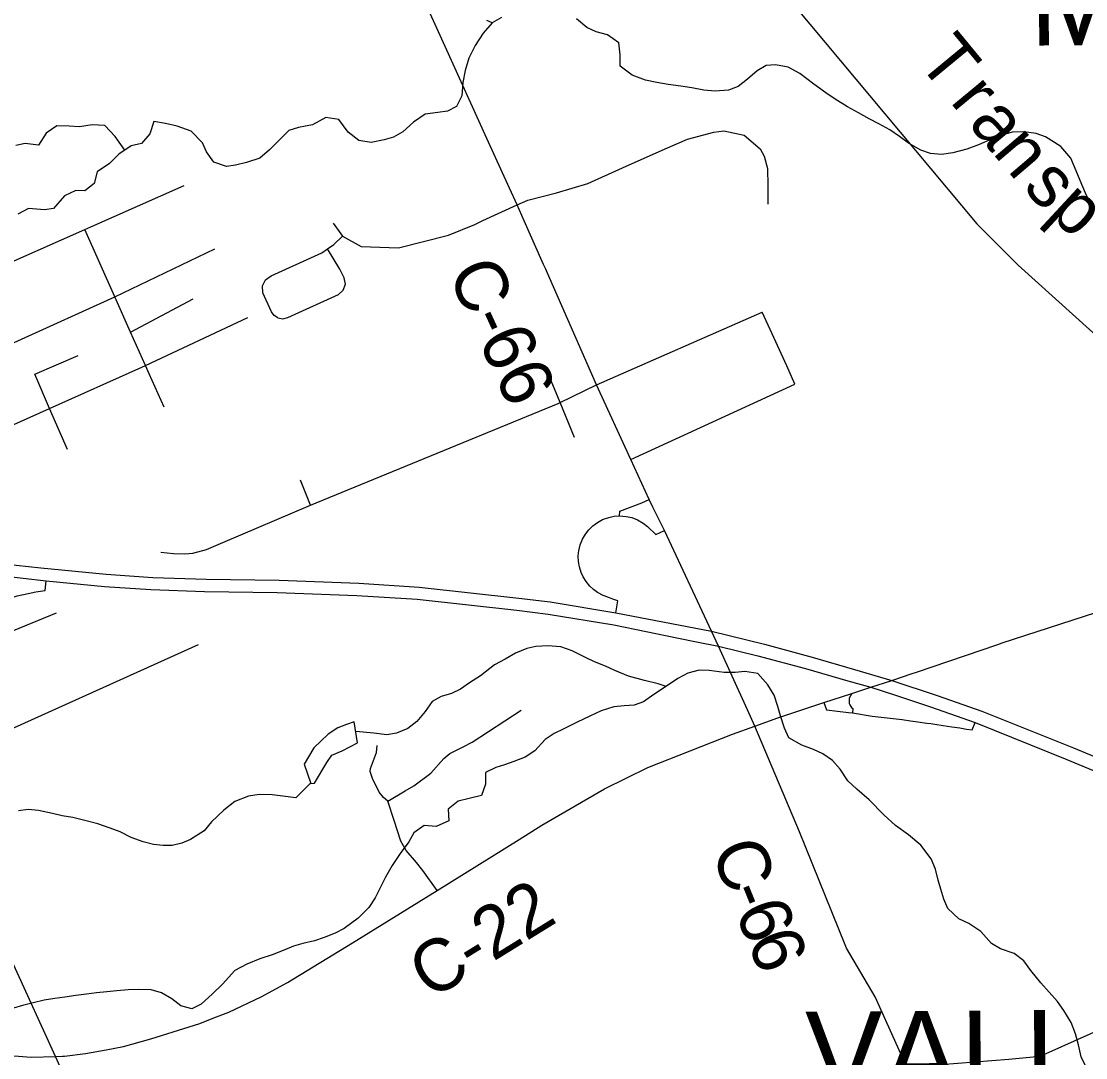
# Model space of a CAD drawing. Extents: x 114604 to 551442, y 316898 to 567001.
# Drawn here: x 179238 to 185368, y 388544 to 394514 of the extents above; entities that cross this region are included whole.
import ezdxf

# ---------------------------------------------------------------- set-up
doc = ezdxf.new("R2010")
doc.units = 0
for name, color, linetype in [('GE_P_Alignment_1000_Bearings', 7, 'Continuous'), ('GE_P_Alignment_1000_Cardinal_Points', 7, 'Continuous'), ('GE_P_Alignment_100_Bearings', 7, 'Continuous'), ('GE_P_Alignment_100_Cardinal_Points', 7, 'Continuous'), ('GE_P_Alignment_500_Bearings', 7, 'Continuous'), ('GE_P_Alignment_500_Cardinal_Points', 7, 'Continuous'), ('GE_P_Alignment_500_Stations', 7, 'Continuous'), ('MT_X_Edge_Line', 7, 'Continuous'), ('PM_P_Cells', 7, 'Continuous'), ('PM_P_CL_Double_Solid', 7, 'Continuous'), ('SH_Named_Boundary', 7, 'Continuous')]:
    doc.layers.add(name, color=color, linetype=linetype)

msp = doc.modelspace()

# ---------------------------------------------------------------- linework, layer by layer
at = {"layer": 'GE_P_Alignment_1000_Bearings'}
msp.add_lwpolyline([(178627.2, 400704.6), (180666, 398256.8), (181417.9, 397343.2), (182507.3, 396035.9), (183427, 394921.6), (184741.5, 393347.5), (184979.5, 393108.9), (185722.6, 392439.8), (186449, 391787.1), (188219.7, 390197.8), (188798.7, 389684), (189003, 389492.8), (189201.3, 389344.3), (189318, 389271.2), (189440.3, 389205.9), (189549.2, 389155.8), (189677.2, 389104), (190052.5, 388957.9), (190555.9, 388758.1), (190880.1, 388641.4), (191467.7, 388473.9)], dxfattribs=at)
at = {"layer": 'GE_P_Alignment_1000_Cardinal_Points'}
for p, q in [((179777.4, 392926.1), (180352.7, 393202.2)), ((179867.2, 392723.8), (180228.4, 392914.3)), ((182551.7, 392418.8), (183505.6, 392839)), ((179953, 392530.4), (180542, 392806.9)), ((179315.9, 392482), (179566.1, 392589.1)), ((180060.1, 392291.8), (179974.4, 392482.7)), ((182749, 391989.8), (183693.5, 392424.3)), ((180904.7, 391726.6), (180846.5, 391869.7)), ((180062.9, 390835.3), (180258.4, 390923.5)), ((179036.4, 390372.3), (180062.9, 390835.3))]:
    msp.add_line(p, q, dxfattribs=at)
for points in [[(179604.8, 393315.1), (179638.9, 393330.1), (180176.1, 393568.3)], [(178529.6, 392838.5), (179046.8, 393067.8), (179604.8, 393315.1)], [(179974.4, 392482.7), (179953, 392530.4), (179867.2, 392723.8), (179777.4, 392926.1), (179604.8, 393315.1)], [(178664.3, 392424.1), (179217.5, 392673.2), (179777.4, 392926.1)], [(183693.5, 392424.3), (183646.1, 392529), (183551.2, 392738.4), (183505.6, 392839)], [(178841.8, 392034.7), (179401.4, 392284.1), (179932.6, 392520.8), (179953, 392530.4)], [(179503.8, 392047.2), (179401.4, 392284.1), (179315.9, 392482)], [(182423.5, 392116.7), (182340.8, 392317.4), (182269.9, 392489.4)], [(180358.6, 391494.4), (180398.3, 391510.9), (180904.7, 391726.6), (182329.6, 392312.1), (182340.8, 392317.4), (182551.7, 392418.8)], [(180041.2, 391455.7), (180114.9, 391448), (180180.2, 391446.2), (180225.2, 391451), (180303.9, 391471.9), (180358.6, 391494.4)], [(178819, 390850.4), (178899.8, 390883.3), (178966.4, 390911.8), (179441.6, 391107.4)], [(181348.3, 390021.7), (181448.6, 390081.2), (181498.4, 390110.6), (181596.5, 390182.9), (181672.3, 390266.6), (181706.7, 390295.7), (181783.8, 390335.5), (181834.5, 390361.8), (182117.3, 390545.3)], [(181348.3, 390021.7), (181323.3, 390043.1), (181299.1, 390073.7), (181260.7, 390153.1), (181248.2, 390192), (181248.5, 390209.4), (181254.2, 390225.9), (181284.4, 390302.5), (181288.6, 390342.7)], [(181633.6, 389507.1), (181551.3, 389622.5), (181514.8, 389667.7), (181453.9, 389736.6), (181423.7, 389790.6), (181386.5, 389911), (181348.3, 390021.7)]]:
    msp.add_lwpolyline(points, dxfattribs=at)
at = {"layer": 'GE_P_Alignment_100_Cardinal_Points'}
for points in [[(181034.2, 393351.5), (181087.6, 393275.7), (181196.4, 393216.9), (181410.1, 393209.4), (181698.2, 393282.1), (181849.9, 393343.8), (181896.5, 393365.4), (182093.1, 393456.9), (182156.2, 393484), (182320.1, 393526), (182500.5, 393578.5), (182700.6, 393668.8), (182946.2, 393778.8), (183074.7, 393834.2), (183225.9, 393875.3), (183283.8, 393883.7), (183401.8, 393857.3), (183493.2, 393778.2), (183516.1, 393737.7), (183536.2, 393665.1), (183537.4, 393565.5), (183537.4, 393460.2)], [(180716.5, 392805.2), (180694.4, 392819.2), (180678.9, 392840.3), (180629.3, 392948.9), (180626.6, 392989.2), (180644.4, 393025.3), (180678, 393047.7), (180968.3, 393179.6), (181001.5, 393202.8), (181038.7, 393228.9), (181087.6, 393275.7)], [(180716.5, 392805.2), (180745.3, 392800.2), (180773.7, 392807.2), (181064.2, 392940.5), (181092.6, 392964.3), (181104.9, 392999.3), (181097.9, 393035.7), (181072.9, 393085.3), (181001.5, 393202.8)], [(184339.1, 388489), (184925.8, 388535), (185066, 388548.4), (185139.7, 388568.6), (185394.8, 388681.2), (185894.4, 388906.7), (186787.6, 389301.5), (186792.4, 389303.7), (187124.9, 389446), (187193.9, 389480), (187262.9, 389514.1), (187440.5, 389601.9), (187658.6, 389686.3), (187790.7, 389742.1), (188426.5, 390019.1)]]:
    msp.add_lwpolyline(points, dxfattribs=at)
at = {"layer": 'GE_P_Alignment_500_Bearings'}
for p, q in [((182875.6, 391715.1), (182853.3, 391759.6)), ((183462.8, 390454.4), (183420.1, 390548.1)), ((183462.8, 390454.4), (183596, 390500.7))]:
    msp.add_line(p, q, dxfattribs=at)
for points in [[(181919.8, 393838.4), (181679.6, 394367.8), (181573.5, 394600.3), (181009.2, 395844.6), (180834, 396235.4), (180617, 396717.7), (180256.1, 397505.9), (180048.7, 397969.9)], [(182246.6, 393113.5), (182135, 393365), (182093.1, 393456.9), (182049.7, 393552.2), (181919.8, 393838.4)], [(182853.3, 391759.6), (182749, 391989.8), (182551.7, 392418.8), (182269.4, 393062.5), (182257.6, 393088.9), (182246.6, 393113.5)], [(183420.1, 390548.1), (183253.5, 390913.5), (183212.4, 391001.6), (182942.5, 391581.3), (182875.6, 391715.1)], [(184862.4, 390924.7), (184887, 390933.1), (185699.9, 391195.8), (186730.4, 391528.7), (187148.5, 391676.4)], [(184369.4, 390757.2), (184394, 390765.6), (184862.4, 390924.7)], [(183596, 390500.7), (183715.9, 390542.4), (183860.6, 390589.6), (184020.9, 390641.9), (184130.4, 390677.6), (184251.3, 390717.1), (184369.4, 390757.2)], [(180205.8, 388722.4), (180266.4, 388741.2), (180347, 388773.6), (180433.7, 388807.2), (180619.7, 388894.6), (180770.5, 388976.8), (181146.5, 389205.6), (181633.6, 389507.1), (182105.3, 389800.7), (182235.5, 389882.7), (182597, 390093.5), (182845.6, 390214.7), (183333.2, 390408.1), (183462.8, 390454.4)], [(183983.8, 389193.4), (183720.7, 389844.4), (183462.8, 390454.4)], [(179550.3, 383926.8), (179651.7, 384355.5), (179758.1, 384859.8), (179920.9, 385621.1), (180008.1, 386039.5), (180056.7, 386272.7), (180114, 386553.5), (180122.3, 386662), (180122.8, 386727.9), (180122.3, 386809.1), (180118.3, 386888.3), (180095.5, 387012.7), (180055.1, 387165.5), (180009.5, 387291.3), (179838.3, 387662.2), (179584.5, 388219.5), (179436, 388551.5), (178953, 389603.7), (178672.4, 390218.8), (178650, 390268.8)], [(174847.7, 389523.7), (175458.9, 389388.4), (176417.6, 389171.5), (178452.8, 388697.8), (179033, 388569.9), (179126.1, 388558.6), (179222.2, 388553.3), (179294.3, 388547.8), (179436, 388551.5)], [(184339.1, 388489), (184155.6, 388894.8), (183991.6, 389174), (183983.8, 389193.4)], [(179486.4, 388553.4), (179607.8, 388568.1), (179726.2, 388588.4), (179826.6, 388608.7), (179983.8, 388653.3), (180205.8, 388722.4)], [(179436, 388551.5), (179475.8, 388552.1), (179486.4, 388553.4)]]:
    msp.add_lwpolyline(points, dxfattribs=at)
at = {"layer": 'GE_P_Alignment_500_Cardinal_Points'}
for points in [[(182684.3, 391664.9), (182686.1, 391692.2), (182811.3, 391739.7), (182853.3, 391759.6)], [(182447.9, 391451.8), (182449.1, 391464), (182457.5, 391498.9), (182470, 391530), (182487, 391559.5), (182506, 391584), (182529.5, 391607.1), (182557.2, 391627.6), (182586, 391643.2), (182621.5, 391656.1), (182652.7, 391662.5), (182684.3, 391664.9)], [(182684.3, 391664.9), (182721.1, 391662), (182753.8, 391654.7), (182787.1, 391641.9), (182818.9, 391623.8), (182844, 391604.3), (182891.9, 391557.9), (182942.5, 391581.3)], [(182662, 391106.6), (182673.1, 391176.3), (182645.1, 391185.2), (182615.8, 391195.9), (182589.1, 391206.7), (182557, 391223.7), (182534.4, 391240), (182512.5, 391260.2), (182490.6, 391286.5), (182474.1, 391313.2), (182462.1, 391339.3), (182452.3, 391371.1), (182447.1, 391402.6), (182446.1, 391433.5), (182447.9, 391451.8)], [(178422.9, 390765.5), (178461, 390779.7), (178594.5, 390835.7), (178668.8, 390869.5), (178726.5, 390903.3), (178776.3, 390935.2), (178823.4, 390969.8), (178990.1, 391095.6), (179056.5, 391136.4), (179110.7, 391164.9), (179160.5, 391186.3), (179214.8, 391205.2), (179277, 391217.9), (179321.7, 391227), (179376, 391235.3), (179382.2, 391291.3)], [(184020.9, 390641.9), (184005.5, 390615.1), (184005.3, 390584.2), (184010.2, 390576), (184015, 390567.7), (184020.3, 390561), (184026.9, 390554.8), (184024.9, 390531.2)], [(183860.6, 390589.6), (183874.7, 390547.4), (184002.6, 390533.1), (184024.9, 390531.2)], [(184024.9, 390531.2), (184138.9, 390511.2), (184311.3, 390491.6), (184358.6, 390485.1), (184401, 390479.1), (184454, 390471.5), (184476.9, 390468.2)], [(184476.9, 390468.2), (184499.7, 390464.8), (184547, 390457.8), (184597.2, 390450.2), (184643.3, 390443.1), (184681.6, 390437.1), (184715.2, 390431.8), (184731.1, 390474.3)]]:
    msp.add_lwpolyline(points, dxfattribs=at)
at = {"layer": 'GE_P_Alignment_500_Stations'}
for points in [[(178992.8, 391404), (179351.6, 391365.1), (179727.9, 391328.7), (179994.9, 391309.8), (180303.5, 391299.5), (180723.3, 391294.2), (181182, 391276.6), (181529.6, 391254.1), (182104, 391191.6), (182283.5, 391169.2), (182662, 391106.6), (183212.4, 391001.6), (183519.1, 390925.4), (183793.4, 390850.9), (184037.1, 390780.4), (184251.3, 390717.1), (184513.5, 390630.9), (184769.7, 390540.2), (185298.1, 390328.1), (185617.3, 390195.6)], [(178982.4, 391337.1), (179382.2, 391291.3), (179716.8, 391259), (179983.8, 391240.1), (180292.4, 391229.8), (180712.1, 391224.5), (181170.9, 391207), (181518.5, 391184.5), (182092.9, 391121.9), (182272.4, 391099.6), (182650.8, 391037), (183022.9, 390960.7), (183127.7, 390939.2), (183253.5, 390913.5), (183480.4, 390859.5), (183754.7, 390785), (183998.5, 390714.5), (184130.4, 390677.6), (184267.3, 390634.5), (184474.8, 390565.1), (184731.1, 390474.3), (185259.5, 390262.2), (185578.7, 390129.7)]]:
    msp.add_lwpolyline(points, dxfattribs=at)
at = {"layer": 'MT_X_Edge_Line'}
for points in [[(181155.7, 390478.4), (181111.5, 390462.7), (181061.4, 390445), (181005.1, 390407.2), (180922.6, 390329.6), (180868, 390235.7), (180905.3, 390123.2), (180927.3, 390125.1), (180998.1, 390244.9), (181026.4, 390286.8), (181086.6, 390312.5), (181174.9, 390358.1)], [(181174.9, 390358.1), (181155.7, 390478.4)]]:
    msp.add_lwpolyline(points, dxfattribs=at)
at = {"layer": 'PM_P_Cells'}
for points in [[(181949.7, 394504.4), (181897.3, 394444.6), (181852.8, 394374.7), (181816.3, 394300.8), (181793.9, 394230.7), (181781.4, 394160.7), (181774.9, 394084.5), (181744.5, 394022.6), (181692.3, 393996.9), (181636.2, 393989.2), (181564.1, 393979.6), (181497.8, 393932), (181435.4, 393876.2), (181381.2, 393846.5), (181327.1, 393830.8), (181252.9, 393815.2), (181183, 393827.7), (181121.2, 393874.2), (181067.7, 393948.7), (180991.7, 393959.2), (180915.4, 393917.6), (180835.3, 393902.1), (180779.1, 393884.4), (180722.8, 393828.6), (180668.4, 393772.9), (180612, 393725.1), (180535.8, 393699.5), (180471.7, 393685.9), (180419.6, 393678.2), (180347.8, 393702.7), (180304.1, 393761.1), (180282.4, 393813.4), (180216.8, 393879.9), (180135, 393910.5), (180069, 393925), (180001.1, 393937.4), (179978.6, 393865.4), (179930.2, 393809.6), (179870.1, 393796), (179799.8, 393748.3), (179745.4, 393694.5), (179675.1, 393646.9), (179658.6, 393578.8), (179604.3, 393537.1), (179552.3, 393539.4), (179486.1, 393507.7), (179423.6, 393436), (179371.5, 393428.3), (179279.5, 393434.9), (179217.3, 393403.2)], [(181949.7, 394504.4), (181919.7, 394518.6)], [(182003.9, 394536.1), (181949.7, 394504.4)], [(185406.7, 393439.8), (185367.2, 393524.3), (185335.6, 393596.6), (185314, 393652.9), (185282.4, 393725.3), (185224.8, 393791.8), (185137.1, 393848.5), (185083.2, 393866.9), (185011.2, 393877.4), (184945.2, 393875.8), (184881, 393856.2), (184812.8, 393828.5), (184750.6, 393802.9), (184684.4, 393777.2), (184602.2, 393755.7), (184538.2, 393746.1), (184474.2, 393752.6), (184418.2, 393771), (184348.5, 393811.5), (184296.7, 393849.9), (184240.9, 393888.4), (184177.1, 393922.8), (184121.2, 393951.3), (184059.4, 393985.8), (183995.6, 394020.2), (183925.9, 394064.8), (183872.1, 394101.2), (183802.4, 394151.8), (183722.7, 394212.4), (183654.9, 394248.9), (183581, 394263.4), (183528.9, 394259.7), (183476.7, 394228), (183420.3, 394180.3), (183366.1, 394138.5), (183311.9, 394116.8), (183233.8, 394111.3), (183169.8, 394117.7), (183099.9, 394130.2), (183035.9, 394140.6), (182963.9, 394149.1), (182898, 394161.6), (182834, 394174), (182756.1, 394202.6), (182686.4, 394255.1), (182686.9, 394321.3), (182679.3, 394389.5), (182613.6, 394436), (182549.6, 394452.4), (182495.8, 394478.8), (182436.1, 394527.3)], [(179834.5, 393771.8), (179778.4, 393850.7), (179718.8, 393913.2), (179646.8, 393917.6), (179572.7, 393906.1), (179514.7, 393910.5), (179442.6, 393910.9), (179382.3, 393869.2), (179337.9, 393799.3), (179259.9, 393809.8), (179205.8, 393798.2)], [(182952.5, 390682.5), (182905.9, 390697.8), (182828, 390716.3), (182736.1, 390741), (182656.3, 390773.5), (182602.4, 390800), (182538.5, 390824.4), (182486.7, 390848.8), (182410.9, 390887.4), (182345, 390909.8), (182271, 390916.3), (182200.9, 390912.8), (182148.8, 390901.1), (182084.6, 390873.4), (182024.4, 390839.7), (181964.1, 390806), (181883.7, 390744.4), (181819.4, 390702.7), (181767.2, 390667), (181715, 390641.3), (181656.8, 390623.6), (181604.6, 390595.9), (181564.2, 390538), (181515.8, 390480.2), (181463.6, 390440.4), (181399.4, 390412.7), (181343.3, 390403.1), (181269.3, 390413.6), (181164.6, 390422.4)], [(185367.2, 388496.9), (185341.5, 388549.2), (185325.9, 388617.4), (185310.3, 388681.7), (185284.7, 388746), (185243.1, 388816.4), (185205.4, 388866.8), (185110.1, 388975.7), (185052.5, 389046.2), (185012.8, 389102.6), (184957.1, 389145), (184877.2, 389171.6), (184825.4, 389202), (184763.8, 389270.6), (184696, 389317.1), (184638.2, 389343.6), (184574.5, 389404.1), (184550.9, 389456.4), (184533.2, 389514.6), (184519.5, 389566.8), (184503.9, 389629.1), (184478.3, 389689.4), (184418.8, 389768), (184347.1, 389828.5), (184273.4, 389881.1), (184205.8, 389943.7), (184120.3, 390028.5), (184050.6, 390091.1), (183998.9, 390139.5), (183953.3, 390205.9), (183909.6, 390256.3), (183853.8, 390294.8), (183800, 390319.2), (183734.1, 390343.7), (183658.3, 390386.2), (183632.7, 390442.5), (183611.1, 390512.8), (183595.4, 390567.1), (183573.8, 390631.3), (183538.2, 390691.7), (183480.6, 390756.2), (183404.6, 390768.7), (183348.6, 390763.1), (183286.5, 390763.5), (183200.6, 390774.1), (183142.6, 390776.4), (183076.4, 390758.8), (183020.2, 390729.1), (182959.9, 390687.4), (182881.5, 390635.8), (182821.2, 390594.1), (182767.1, 390574.4), (182711, 390570.7), (182651, 390565.1), (182576.8, 390541.5), (182512.5, 390511.9), (182440.3, 390476.3), (182362, 390438.7), (182307.8, 390411), (182255.6, 390377.2), (182195.1, 390311.5), (182140.9, 390275.7), (182074.7, 390250.1), (182020.5, 390230.4), (181970.4, 390214.7), (181912.2, 390187), (181911.7, 390118.8), (181889.3, 390054.8), (181817.2, 390037.2), (181755, 390021.6), (181696.7, 389975.9), (181700.3, 389907.7)], [(180904.4, 390125.9), (180818.7, 390041.6), (180744.7, 390050.1), (180682.7, 390058.5), (180608.7, 390061), (180546.6, 390051.4), (180468.4, 390019.8), (180404, 389970.1), (180333.6, 389902.4), (180291.2, 389850.5), (180212.9, 389800.9), (180162.7, 389779.2), (180106.6, 389765.5), (180054.6, 389765.8), (179998.6, 389772.2), (179940.6, 389786.6), (179870.8, 389813.1), (179806.9, 389845.6), (179749.1, 389866), (179679.2, 389890.5), (179603.3, 389911), (179535.3, 389927.5), (179473.4, 389937.9), (179417.4, 389950.3), (179337.5, 389968.8), (179277.5, 389973.2), (179221.4, 389965.6)], [(181700.3, 389907.7), (181628.1, 389876.1), (181558.1, 389880.6), (181499.7, 389838.8), (181469.4, 389786.9), (181421, 389721.1), (181374.5, 389651.2), (181336, 389583.3), (181305.6, 389523.3), (181275.3, 389465.4), (181238.9, 389409.5), (181178.5, 389347.8), (181098, 389288.1), (181045.8, 389260.4), (180981.7, 389236.8), (180927.5, 389217.1), (180859.4, 389201.5), (180805.2, 389185.8), (180755.1, 389166), (180682.9, 389136.4), (180612.7, 389112.8), (180536.5, 389083.2), (180468.2, 389045.6), (180397.6, 388967.9), (180339.3, 388912.1), (180274.9, 388852.4), (180220.6, 388824.7), (180156.7, 388843.1), (180105, 388883.5), (180045.2, 388918), (179985.2, 388934.4), (179913.2, 388936.9), (179853.2, 388935.3), (179789.1, 388929.6), (179731, 388924), (179671, 388918.4), (179612.9, 388910.7), (179552.8, 388903.1), (179488.7, 388893.5), (179430.7, 388885.8), (179370.6, 388876.2), (179306.4, 388860.6), (179244.3, 388844.9), (179194.2, 388829.2)]]:
    msp.add_lwpolyline(points, dxfattribs=at)

# ---------------------------------------------------------------- texts
at = {"layer": 'GE_P_Alignment_100_Bearings'}
for s, rotation, p in [('T', 309.53417, (184392.3, 394282)), ('r', 309.57397, (184582.9, 394051.1)), ('a', 309.73981, (184687.2, 393924.9)), ('n', 310.3991, (184827.5, 393756.1)), ('s', 313.90546, (185000.9, 393553.4)), ('p', 317.1646, (185145.5, 393403.9))]:
    msp.add_text(s, height=299, rotation=rotation, dxfattribs=at).set_placement(p)
at = {"layer": 'PM_P_CL_Double_Solid'}
for s, height, rotation, p in [('C-66', 300.02, 294.63311, (181690.3, 393065.3)), ('C', 300, 290.39709, (183208.9, 389741.8)), ('C-22', 300.02, 31.72831, (181594.8, 388873)), ('-', 300, 292.1403, (183298.4, 389501.6)), ('6', 300, 292.27814, (183345.1, 389386.7)), ('6', 300, 292.33942, (183415.3, 389215.4))]:
    msp.add_text(s, height=height, rotation=rotation, dxfattribs=at).set_placement(p)
at = {"layer": 'SH_Named_Boundary'}
for s, rotation, p in [('MARBLE', 0.41305, (185046.2, 394373.7)), ('VALLEYVIEW', 0.413, (183755.6, 388308.3))]:
    msp.add_text(s, height=500.03, rotation=rotation, dxfattribs=at).set_placement(p)

doc.saveas('drawing.dxf')
